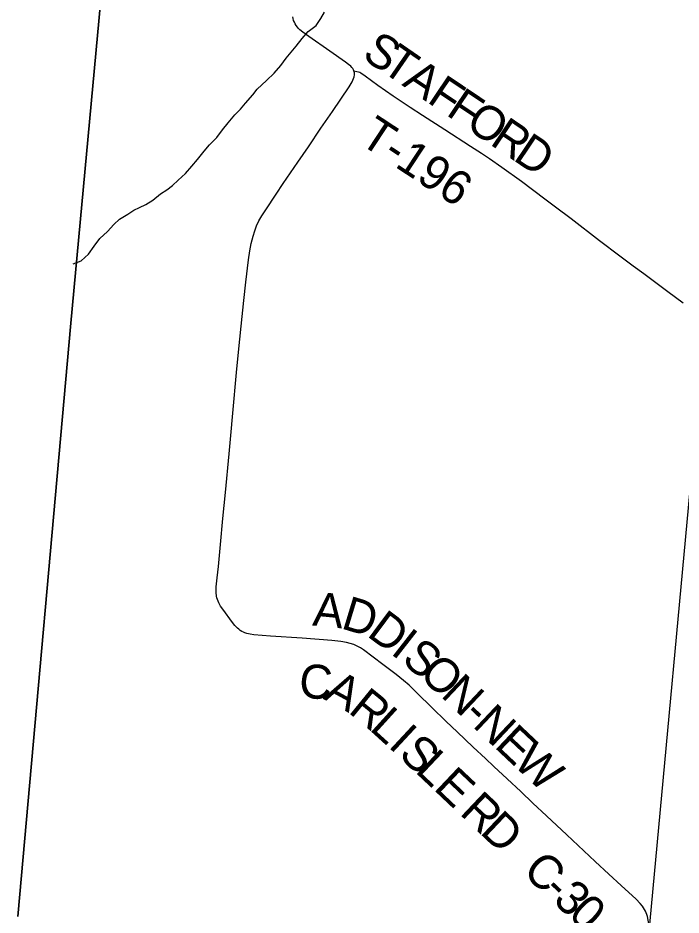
# Model space of a CAD drawing. Extents: x 1410790 to 1770854, y 566777 to 831614.
# Drawn here: x 1535644 to 1541496, y 714986 to 722903 of the extents above; entities that cross this region are included whole.
import ezdxf

# ---------------------------------------------------------------- set-up
doc = ezdxf.new("R2010")
doc.units = 0
for name, color, linetype in [('GM_X_Adjacent_County', 7, 'Continuous'), ('GM_X_County', 7, 'Continuous'), ('GM_X_County_Road', 7, 'Continuous'), ('GM_X_County_Road_Text', 7, 'Continuous'), ('GM_X_Minor_River', 7, 'Continuous'), ('GM_X_Section', 7, 'Continuous'), ('GM_X_Township', 7, 'Continuous'), ('GM_X_Township_Road', 7, 'Continuous'), ('GM_X_Township_Road_Text', 7, 'Continuous')]:
    doc.layers.add(name, color=color, linetype=linetype)

msp = doc.modelspace()

# ---------------------------------------------------------------- linework, layer by layer
at = {"layer": 'GM_X_Adjacent_County'}
msp.add_lwpolyline([(1535643.5, 714974.4), (1536109.9, 720210.8), (1536441.3, 723798), (1536443.5, 723843.5), (1536575, 725323.2), (1536893.3, 729042.7), (1537161.9, 732147.8), (1537410.1, 735081.9), (1537694.9, 738537.5), (1537923.7, 741145.7), (1537933.5, 741267.5), (1537939, 741349.4), (1537944.6, 741454.3), (1537947.5, 741499.1), (1537951.7, 741512.4), (1538010.1, 742193.4), (1538385.4, 746408.7)], dxfattribs=at)
at = {"layer": 'GM_X_County'}
msp.add_lwpolyline([(1535643.5, 714974.4), (1536109.9, 720210.8), (1536441.3, 723798), (1536443.5, 723843.5), (1536575, 725323.2), (1536893.3, 729042.7), (1537161.9, 732147.8), (1537410.1, 735081.9), (1537694.9, 738537.5), (1537923.7, 741145.7), (1537933.5, 741267.5), (1537939, 741349.4), (1537944.6, 741454.3), (1537947.5, 741499.1), (1537951.7, 741512.4), (1538010.1, 742193.4), (1538385.4, 746408.7)], dxfattribs=at)
at = {"layer": 'GM_X_County_Road'}
for points in [[(1538608.2, 722436.2), (1538603.7, 722446.1), (1538597.9, 722456.4), (1538590.9, 722466), (1538581.2, 722477.6), (1538561.6, 722493.7), (1538533.9, 722513.9), (1538397.2, 722610.8), (1538211.9, 722739.5), (1538157.8, 722777.5), (1538132.6, 722799.1), (1538120.8, 722810.9), (1538109.8, 722823.5), (1538099.7, 722837), (1538090.7, 722851.2), (1538083, 722866.1), (1538076.8, 722881.8), (1538072.4, 722898), (1538069.7, 722914.6)], [(1539844.9, 716296.2), (1539769.8, 716366.8), (1539662.3, 716467.8), (1539519, 716602.2), (1539424.1, 716692.7), (1539295, 716818.5), (1539166.7, 716945.3), (1539095.4, 717013.3), (1539045.8, 717056.3), (1538981.4, 717107.4), (1538863.4, 717196), (1538693.9, 717325.3), (1538666.5, 717343.9), (1538637.5, 717360), (1538607.1, 717373.3), (1538575.5, 717383.8), (1538543.3, 717391.5), (1538494.4, 717399.5), (1538412.7, 717408.2), (1538151.2, 717429.5), (1537873.1, 717447.9), (1537726.2, 717459.5), (1537693.9, 717463.9), (1537662.5, 717470.9), (1537647.4, 717475.8), (1537632.8, 717482.1), (1537618.7, 717489.4), (1537605.4, 717498.1), (1537592.8, 717507.8), (1537580.7, 717518.6), (1537558.6, 717542.2), (1537528.1, 717580.4), (1537459.6, 717672.5), (1537431.8, 717712.7), (1537416, 717740.9), (1537409.5, 717755.4), (1537403.8, 717770.4), (1537399.5, 717785.6), (1537396, 717801.2), (1537392.8, 717833.1), (1537392.7, 717849.3), (1537394.3, 717881.7), (1537402.8, 717963.1), (1537407.3, 718011.9), (1537412.7, 718061), (1537431.5, 718256.9), (1537452.8, 718485.3), (1537474.6, 718713.8), (1537506.4, 719056.6), (1537522, 719219.6), (1537540.8, 719415.4), (1537572.8, 719774.6), (1537588.9, 719954.1), (1537612.6, 720181.8), (1537638.2, 720409.8), (1537656, 720572.8), (1537678.6, 720768.2), (1537690.5, 720849.1), (1537703.1, 720913.2), (1537718.8, 720976.5), (1537733.2, 721023.3), (1537750.3, 721069), (1537771, 721113.1), (1537794.9, 721155.7), (1537829.9, 721210.9), (1537921.3, 721346.9), (1537985.7, 721441.9), (1538114.8, 721631.7), (1538207, 721767.2), (1538317.7, 721929.7), (1538418.9, 722078.9), (1538492.3, 722187.4), (1538566.4, 722296), (1538592.4, 722338.4), (1538599.8, 722353.3), (1538606.1, 722368.9), (1538610.8, 722385.1), (1538613.4, 722402), (1538612.6, 722419.4), (1538608.2, 722436.2)], [(1541244.9, 714567.4), (1541241.9, 714615.4), (1541232.5, 714713.4), (1541213.7, 714892.8), (1541206.9, 714941.9), (1541199.4, 714974.3), (1541194.3, 714990.1), (1541188.2, 715005.7), (1541181.1, 715020.8), (1541173.1, 715035.4), (1541154.8, 715063.2), (1541133.9, 715089), (1541099.5, 715124.6), (1540967.5, 715247.7), (1540859.4, 715348), (1540739.1, 715459.4), (1540487.8, 715694.7), (1540307.4, 715861.7), (1540187.5, 715973.5), (1540080.5, 716074.9), (1539960.9, 716187.1), (1539844.9, 716296.2)]]:
    msp.add_lwpolyline(points, dxfattribs=at)
at = {"layer": 'GM_X_Minor_River'}
msp.add_lwpolyline([(1536129.9, 720732.5), (1536202.8, 720758.3), (1536265.7, 720819.6), (1536316.6, 720889.1), (1536365.5, 720956.6), (1536434.4, 721019.9), (1536489.2, 721081.3), (1536539.8, 721128.8), (1536614.4, 721171.9), (1536667, 721207.3), (1536717.3, 721230.8), (1536771.7, 721256.1), (1536834.2, 721295.4), (1536901, 721350.7), (1536957.5, 721386), (1537008, 721423.5), (1537058.7, 721470.9), (1537121.5, 721530.3), (1537178.4, 721595.7), (1537227.1, 721653.2), (1537286.1, 721726.6), (1537334.9, 721782.1), (1537397.8, 721849.4), (1537448.7, 721916.9), (1537499.5, 721978.4), (1537556.4, 722047.9), (1537607.1, 722099.3), (1537651.8, 722150.9), (1537716.8, 722224.2), (1537755.5, 722275.8), (1537836.5, 722350.9), (1537905.4, 722416.2), (1537962.3, 722483.6), (1538011.1, 722547.2), (1538055.9, 722602.7), (1538098.6, 722654.3), (1538151.5, 722721.8), (1538206.3, 722783.2), (1538275, 722836.4), (1538317.8, 722898), (1538348.6, 722955.8)], dxfattribs=at)
at = {"layer": 'GM_X_Section'}
msp.add_lwpolyline([(1541667.5, 719721.9), (1546971.8, 719240), (1546517.1, 714013.2), (1541182.8, 714489.6)], close=True, dxfattribs=at)
at = {"layer": 'GM_X_Township'}
msp.add_lwpolyline([(1538385.4, 746408.7), (1538010.1, 742193.4), (1537951.7, 741512.4), (1537947.5, 741499.1), (1537944.6, 741454.3), (1537939, 741349.4), (1537933.5, 741267.5), (1537923.7, 741145.7), (1537694.9, 738537.5), (1537410.1, 735081.9), (1537161.9, 732147.8), (1536893.3, 729042.7), (1536575, 725323.2), (1536443.5, 723843.5), (1536441.3, 723798), (1536109.9, 720210.8), (1535643.5, 714974.4)], dxfattribs=at)
at = {"layer": 'GM_X_Township_Road'}
msp.add_lwpolyline([(1538608.2, 722436.2), (1538635.2, 722432), (1538648.4, 722428.1), (1538659.7, 722423.6), (1538669.6, 722418.1), (1538708.9, 722392.4), (1538820.5, 722308.9), (1538887.8, 722262.3), (1538955.5, 722216.2), (1539106, 722117.2), (1539215.4, 722045), (1539409.7, 721918.7), (1539638.9, 721771.1), (1539735, 721709.3), (1539806.1, 721661.9), (1539913.5, 721586.2), (1540086.5, 721461.9), (1540293.1, 721308), (1540387.5, 721235.2), (1540525, 721133.6), (1540776.9, 720939.6), (1540955.3, 720802.5), (1541074.7, 720714.6), (1541167.1, 720647.4), (1541249.2, 720586.1), (1541380.6, 720488.8), (1541514.9, 720390.4)], dxfattribs=at)

# ---------------------------------------------------------------- texts
at = {"layer": 'GM_X_County_Road_Text'}
for s, rotation, p in [('A', 354.30064, (1538237.9, 717541.9)), ('D', 343.08234, (1538485.4, 717518.7)), ('D', 323.28056, (1538713.6, 717454.2)), ('I', 322.00829, (1538923.8, 717297.4)), ('S', 320.50683, (1539019.3, 717222.9)), ('C', 354.86458, (1538115.4, 716909.5)), ('O', 317.63345, (1539172.5, 717096.7)), ('N', 316.62429, (1539366.5, 716919.8)), ('A', 331.48374, (1538330, 716896.7)), ('R', 320.78611, (1538549.7, 716778.9)), ('L', 317.76783, (1538737.4, 716625.9)), ('-', 316.61467, (1539558.4, 716738.5)), ('N', 316.61769, (1539647.9, 716653.8)), ('I', 317.05103, (1538902.9, 716475.7)), ('E', 316.61694, (1539839.8, 716472.5)), ('S', 316.74405, (1538992.7, 716392.1)), ('W', 316.61613, (1540002.9, 716318.4)), ('L', 316.58206, (1539140, 716253.5)), ('E', 316.55782, (1539302.9, 716099.3)), ('R', 316.55949, (1539533, 715881.5)), ('D', 316.55927, (1539711.9, 715712.1)), ('C', 316.69341, (1540087.1, 715359.8)), ('-', 316.68923, (1540266.4, 715190.8)), ('3', 316.71111, (1540356.1, 715106.2)), ('0', 316.75967, (1540490.9, 714979.3))]:
    msp.add_text(s, height=300, rotation=rotation, dxfattribs=at).set_placement(p)
at = {"layer": 'GM_X_Township_Road_Text'}
for s, rotation, p in [('S', 327.61991, (1538669.5, 722549.3)), ('T', 325.38752, (1538837.9, 722442.6)), ('A', 326.03753, (1539025.6, 722313)), ('F', 326.06013, (1539244.7, 722165.5)), ('F', 326.06163, (1539412.6, 722052.5)), ('O', 326.05938, (1539580.5, 721939.5)), ('T-196', 326.69067, (1538644.8, 721803)), ('R', 326.05949, (1539799.5, 721792.1)), ('D', 326.05836, (1540004, 721654.5))]:
    msp.add_text(s, height=300, rotation=rotation, dxfattribs=at).set_placement(p)

doc.saveas('drawing.dxf')
